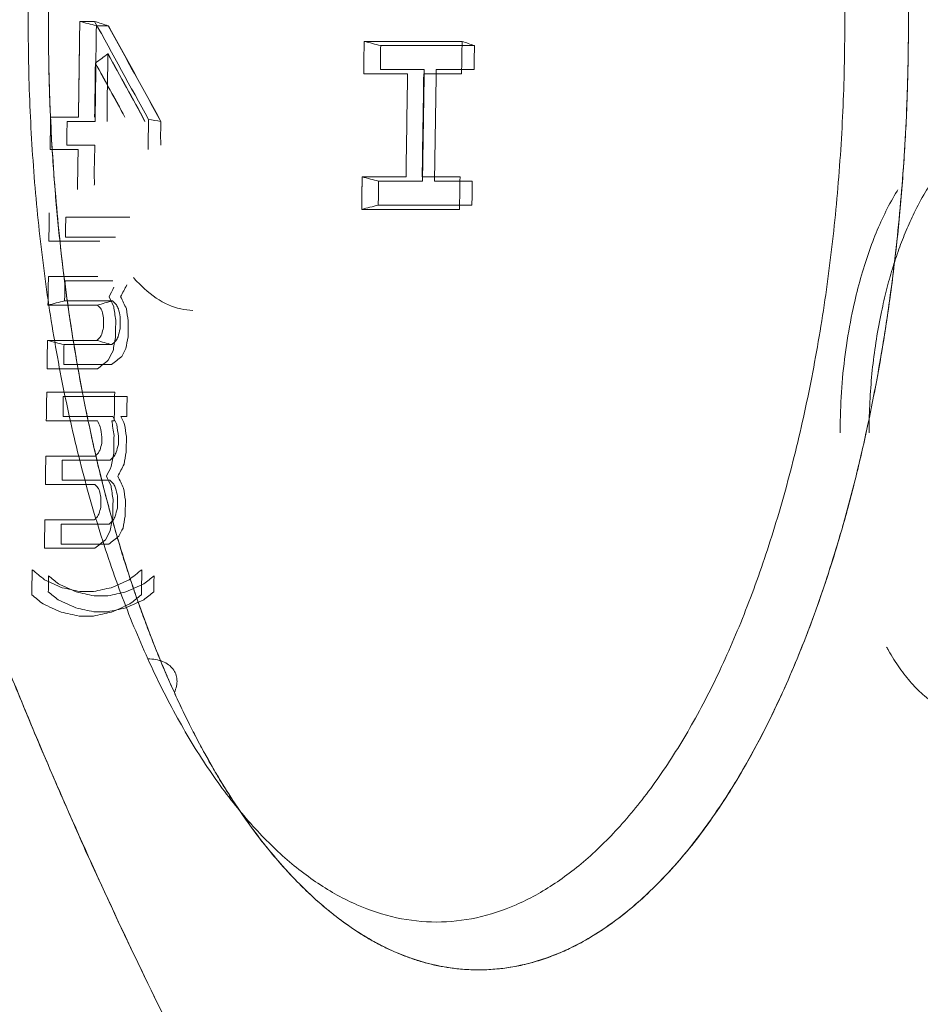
# Model space of a CAD drawing. Header units: millimetres. Extents: x -10 to 594, y 0 to 420.
# Tile 375 of 656: x 203.805 to 204.163, y 279.615 to 280.007. Entities that reach past the tile are written whole.
import ezdxf

# ---------------------------------------------------------------- set-up
doc = ezdxf.new("R2010")
doc.units = ezdxf.units.MM
doc.layers.add('1', color=7, linetype='Continuous', true_color=0xffffff)

msp = doc.modelspace()

# ---------------------------------------------------------------- linework, layer by layer
at = {"layer": '1', "color": 155, "linetype": 'Continuous', "lineweight": 18}
for points, knots in [([(203.87674, 278.47357), (203.79781, 278.47341), (203.64099, 278.50646), (203.34149, 278.70034), (203.01215, 279.17146), (202.74375, 280.01789), (202.64785, 281.01625), (202.74375, 282.01461), (203.01215, 282.86104), (203.34149, 283.33215), (203.64099, 283.52603), (203.79781, 283.55909), (203.87674, 283.55892)], [0, 0, 0, 0, 0.0625, 0.125, 0.25, 0.375, 0.5, 0.625, 0.75, 0.875, 0.9375, 1, 1, 1, 1]), ([(203.87674, 283.55892), (203.79781, 283.55909), (203.64099, 283.52603), (203.34149, 283.33215), (203.01215, 282.86104), (202.74375, 282.01461), (202.64785, 281.01625), (202.74375, 280.01789), (203.01215, 279.17146), (203.34149, 278.70034), (203.64099, 278.50646), (203.79781, 278.47341), (203.87674, 278.47357)], [0, 0, 0, 0, 0.0625, 0.125, 0.25, 0.375, 0.5, 0.625, 0.75, 0.875, 0.9375, 1, 1, 1, 1]), ([(203.89065, 278.4889), (203.81225, 278.48873), (203.6565, 278.52159), (203.35905, 278.7143), (203.032, 279.18258), (202.76552, 280.0239), (202.67033, 281.01625), (202.76552, 282.00859), (203.032, 282.84992), (203.35905, 283.31819), (203.6565, 283.51091), (203.81225, 283.54376), (203.89065, 283.54359)], [0, 0, 0, 0, 0.0625, 0.125, 0.25, 0.375, 0.5, 0.625, 0.75, 0.875, 0.9375, 1, 1, 1, 1]), ([(203.89065, 283.54359), (203.81225, 283.54376), (203.6565, 283.51091), (203.35905, 283.31819), (203.032, 282.84992), (202.76552, 282.00859), (202.67033, 281.01625), (202.76552, 280.0239), (203.032, 279.18258), (203.35905, 278.7143), (203.6565, 278.52159), (203.81225, 278.48873), (203.89065, 278.4889)], [0, 0, 0, 0, 0.0625, 0.125, 0.25, 0.375, 0.5, 0.625, 0.75, 0.875, 0.9375, 1, 1, 1, 1]), ([(203.9277, 283.34978), (203.85515, 283.34994), (203.71099, 283.3196), (203.43567, 283.14166), (203.13328, 282.7093), (202.88785, 281.93249), (202.80052, 281.01625), (202.88785, 280.1), (203.13328, 279.32319), (203.43567, 278.89083), (203.71099, 278.71289), (203.85515, 278.68255), (203.9277, 278.68271)], [0, 0, 0, 0, 0.0625, 0.125, 0.25, 0.375, 0.5, 0.625, 0.75, 0.875, 0.9375, 1, 1, 1, 1]), ([(203.9277, 278.68271), (203.85515, 278.68255), (203.71099, 278.71289), (203.43567, 278.89083), (203.13328, 279.32319), (202.88785, 280.1), (202.80052, 281.01625), (202.88785, 281.93249), (203.13328, 282.7093), (203.43567, 283.14166), (203.71099, 283.3196), (203.85515, 283.34994), (203.9277, 283.34978)], [0, 0, 0, 0, 0.0625, 0.125, 0.25, 0.375, 0.5, 0.625, 0.75, 0.875, 0.9375, 1, 1, 1, 1]), ([(204.40352, 278.79375), (204.33394, 278.7936), (204.19588, 278.82249), (203.93276, 278.99196), (203.64432, 279.40375), (203.41025, 280.1436), (203.32698, 281.01625), (203.41025, 281.88889), (203.64432, 282.62874), (203.93276, 283.04053), (204.19588, 283.21), (204.33394, 283.23889), (204.40352, 283.23875)], [0, 0, 0, 0, 0.0625, 0.125, 0.25, 0.375, 0.5, 0.625, 0.75, 0.875, 0.9375, 1, 1, 1, 1]), ([(204.40352, 283.23875), (204.40271, 283.23875), (204.40107, 283.23875), (204.39862, 283.23873), (204.39617, 283.23871), (204.39372, 283.23867), (204.39127, 283.23862), (204.38882, 283.23856), (204.38637, 283.23849), (204.38392, 283.23841), (204.38148, 283.23831), (204.37903, 283.2382), (204.37658, 283.23808), (204.37414, 283.23795), (204.37169, 283.23781), (204.36925, 283.23765), (204.36681, 283.23748), (204.36437, 283.2373), (204.36193, 283.23711), (204.35949, 283.23691), (204.35705, 283.23669), (204.35461, 283.23646), (204.35217, 283.23622), (204.34973, 283.23597), (204.34729, 283.23571), (204.34486, 283.23543), (204.34242, 283.23515), (204.33999, 283.23485), (204.33755, 283.23453), (204.33512, 283.23421), (204.33269, 283.23388), (204.33026, 283.23353), (204.32782, 283.23317), (204.32539, 283.2328), (204.32296, 283.23242), (204.32053, 283.23202), (204.31811, 283.23161), (204.31568, 283.2312), (204.31325, 283.23076), (204.31082, 283.23032), (204.3084, 283.22987), (204.30597, 283.2294), (204.30355, 283.22892), (204.30113, 283.22843), (204.2987, 283.22793), (204.29628, 283.22741), (204.29386, 283.22689), (204.29144, 283.22635), (204.28902, 283.2258), (204.2866, 283.22524), (204.28418, 283.22466), (204.28176, 283.22408), (204.27934, 283.22348), (204.27692, 283.22287), (204.27451, 283.22225), (204.27209, 283.22161), (204.26968, 283.22097), (204.26726, 283.22031), (204.26485, 283.21964), (204.26243, 283.21896), (204.26002, 283.21827), (204.25761, 283.21756), (204.2552, 283.21684), (204.25279, 283.21611), (204.25038, 283.21537), (204.24797, 283.21462), (204.24556, 283.21385), (204.24315, 283.21308), (204.24074, 283.21229), (204.23834, 283.21149), (204.23593, 283.21067), (204.23352, 283.20985), (204.23112, 283.20901), (204.22871, 283.20816), (204.22631, 283.2073), (204.22391, 283.20643), (204.2215, 283.20555), (204.2191, 283.20465), (204.2167, 283.20374), (204.2143, 283.20282), (204.2119, 283.20189), (204.2095, 283.20094), (204.2071, 283.19999), (204.2047, 283.19902), (204.2023, 283.19804), (204.1999, 283.19705), (204.18479, 283.19072), (204.15713, 283.17787), (204.1173, 283.15582), (204.07802, 283.13051), (204.03929, 283.10193), (203.99797, 283.06746), (203.95432, 283.02621), (203.90866, 282.97716), (203.86414, 282.9233), (203.82084, 282.86476), (203.77892, 282.80184), (203.73854, 282.73473), (203.69979, 282.66355), (203.6627, 282.5884), (203.62734, 282.50947), (203.59381, 282.42691), (203.56215, 282.34083), (203.52913, 282.2415), (203.49572, 282.1281), (203.46318, 281.99979), (203.43707, 281.87842), (203.41636, 281.76547), (203.40009, 281.66198), (203.38623, 281.55674), (203.37481, 281.44998), (203.36586, 281.34218), (203.35944, 281.23381), (203.35559, 281.12513), (203.35431, 281.01625), (203.35559, 280.90737), (203.35944, 280.79869), (203.36586, 280.69032), (203.37481, 280.58252), (203.38623, 280.47576), (203.40009, 280.37052), (203.41635, 280.26703), (203.435, 280.16536), (203.45597, 280.06574), (203.47923, 279.96839), (203.50473, 279.87344), (203.53242, 279.78108), (203.56215, 279.69166), (203.5938, 279.60559), (203.62734, 279.52303), (203.66269, 279.44409), (203.69978, 279.36894), (203.73854, 279.29777), (203.77891, 279.23066), (203.82084, 279.16773), (203.86414, 279.1092), (203.90865, 279.05534), (203.95432, 279.00629), (204.00109, 278.96208), (204.04887, 278.92281), (204.09755, 278.8886), (204.14711, 278.8595), (204.18209, 278.84287), (204.20193, 278.8346), (204.20637, 278.83279), (204.2108, 278.83103), (204.21523, 278.8293), (204.21967, 278.82762), (204.22411, 278.82598), (204.22855, 278.82438), (204.233, 278.82282), (204.23744, 278.8213), (204.24189, 278.81982), (204.24634, 278.81838), (204.25079, 278.81698), (204.25525, 278.81563), (204.2597, 278.81431), (204.26416, 278.81304), (204.26862, 278.8118), (204.27309, 278.81061), (204.27755, 278.80946), (204.28202, 278.80834), (204.28649, 278.80727), (204.29096, 278.80624), (204.29543, 278.80525), (204.29991, 278.8043), (204.30439, 278.8034), (204.30887, 278.80253), (204.31335, 278.8017), (204.31784, 278.80092), (204.32233, 278.80017), (204.32682, 278.79947), (204.33131, 278.79881), (204.33581, 278.79818), (204.3403, 278.7976), (204.3448, 278.79706), (204.34931, 278.79656), (204.35381, 278.7961), (204.35832, 278.79568), (204.36283, 278.7953), (204.36734, 278.79497), (204.37185, 278.79467), (204.37637, 278.79442), (204.38089, 278.7942), (204.38541, 278.79403), (204.38994, 278.79389), (204.39446, 278.7938), (204.39899, 278.79375), (204.40201, 278.79375), (204.40352, 278.79375)], [0, 0, 0, 0, 0.000746, 0.001492, 0.002237, 0.002983, 0.003728, 0.004473, 0.005218, 0.005962, 0.006707, 0.007451, 0.008195, 0.008939, 0.009683, 0.010427, 0.01117, 0.011913, 0.012657, 0.0134, 0.014143, 0.014885, 0.015628, 0.016371, 0.017113, 0.017855, 0.018598, 0.01934, 0.020082, 0.020824, 0.021566, 0.022307, 0.023049, 0.023791, 0.024532, 0.025274, 0.026015, 0.026757, 0.027498, 0.028239, 0.02898, 0.029722, 0.030463, 0.031204, 0.031945, 0.032686, 0.033427, 0.034168, 0.034909, 0.03565, 0.036391, 0.037132, 0.037874, 0.038615, 0.039356, 0.040097, 0.040838, 0.041579, 0.04232, 0.043062, 0.043803, 0.044545, 0.045286, 0.046027, 0.046769, 0.047511, 0.048252, 0.048994, 0.049736, 0.050478, 0.05122, 0.051962, 0.052705, 0.053447, 0.054189, 0.054932, 0.055675, 0.056418, 0.057161, 0.057904, 0.058647, 0.05939, 0.060134, 0.060878, 0.061621, 0.062365, 0.06311, 0.075698, 0.088229, 0.100725, 0.113207, 0.125697, 0.14129, 0.156857, 0.172441, 0.188081, 0.20372, 0.219302, 0.234867, 0.250452, 0.266047, 0.281627, 0.297231, 0.312895, 0.333766, 0.354549, 0.375329, 0.390906, 0.406468, 0.422052, 0.437697, 0.453344, 0.468917, 0.484456, 0.499999, 0.515541, 0.531079, 0.546652, 0.5623, 0.577944, 0.593528, 0.60909, 0.624668, 0.640257, 0.655835, 0.67144, 0.687107, 0.70277, 0.718373, 0.733954, 0.74955, 0.765134, 0.780698, 0.796281, 0.811921, 0.82756, 0.843143, 0.858711, 0.874306, 0.889914, 0.905519, 0.921164, 0.93689, 0.938265, 0.93964, 0.941013, 0.942387, 0.94376, 0.945132, 0.946504, 0.947876, 0.949247, 0.950618, 0.951989, 0.953359, 0.954729, 0.956099, 0.957469, 0.958839, 0.960208, 0.961578, 0.962947, 0.964317, 0.965686, 0.967055, 0.968425, 0.969794, 0.971164, 0.972534, 0.973903, 0.975274, 0.976644, 0.978014, 0.979385, 0.980756, 0.982128, 0.9835, 0.984872, 0.986244, 0.987618, 0.988991, 0.990365, 0.99174, 0.993115, 0.994491, 0.995867, 0.997244, 0.998622, 1, 1, 1, 1]), ([(202.76809, 280.07225), (202.76809, 280.07221), (202.82711, 279.77385), (203.00111, 279.22631), (203.32199, 278.7692), (203.61389, 278.58108), (203.76668, 278.54901), (203.84357, 278.54917)], [0, 0, 0, 0, 0.000042, 0.333361, 0.666681, 0.833341, 1, 1, 1, 1]), ([(203.82876, 280.00671), (203.82868, 280.00008), (203.82851, 279.98738), (203.82834, 279.97468), (203.82826, 279.96861)], [0, 0, 0, 0, 0.522333, 1, 1, 1, 1]), ([(203.85611, 279.96768), (203.85254, 279.97418), (203.8454, 279.98719), (203.83825, 280.0002), (203.83467, 280.00671)], [0, 0, 0, 0, 0.500099, 1, 1, 1, 1]), ([(203.98088, 279.99877), (203.97439, 279.99877), (203.9614, 279.99877), (203.94842, 279.99877), (203.94192, 279.99877)], [0, 0, 0, 0, 0.500085, 1, 1, 1, 1]), ([(203.83968, 279.96691), (203.83968, 279.96714), (203.83969, 279.96765), (203.8397, 279.96851), (203.8397, 279.96955), (203.8397, 279.97076), (203.8397, 279.97215), (203.8397, 279.97372), (203.8397, 279.97539), (203.83971, 279.97709), (203.83973, 279.97876), (203.83975, 279.98084), (203.8398, 279.98364), (203.83987, 279.9872), (203.83995, 279.99072), (203.83999, 279.99297), (203.84, 279.9939)], [0, 0, 0, 0, 0.025266, 0.057107, 0.095524, 0.140518, 0.192089, 0.250238, 0.314366, 0.377424, 0.439414, 0.50034, 0.608673, 0.750242, 0.897031, 1, 1, 1, 1]), ([(203.9485, 279.99707), (203.95471, 279.99707), (203.96715, 279.99707), (203.97958, 279.99707), (203.9858, 279.99707)], [0, 0, 0, 0, 0.499567, 1, 1, 1, 1]), ([(203.9858, 279.99707), (203.97959, 279.99707), (203.96716, 279.99707), (203.95473, 279.99707), (203.9485, 279.99707)], [0, 0, 0, 0, 0.499566, 1, 1, 1, 1]), ([(203.83498, 279.99014), (203.83698, 279.98647), (203.8409, 279.97929), (203.84481, 279.97211), (203.84672, 279.96861)], [0, 0, 0, 0, 0.511627, 1, 1, 1, 1]), ([(203.8238, 279.96691), (203.8238, 279.9668), (203.82379, 279.96657), (203.82378, 279.96618), (203.82376, 279.9657), (203.82373, 279.96514), (203.8237, 279.96453), (203.82367, 279.9639), (203.82365, 279.96329), (203.82363, 279.96272), (203.82362, 279.96197), (203.82362, 279.96099), (203.82363, 279.95993), (203.82365, 279.95903), (203.82367, 279.95837), (203.82367, 279.95783), (203.82367, 279.95752), (203.82367, 279.95738)], [0, 0, 0, 0, 0.032718, 0.07404, 0.123983, 0.182554, 0.249759, 0.31711, 0.381177, 0.441981, 0.499549, 0.617168, 0.749569, 0.832115, 0.901358, 0.957312, 1, 1, 1, 1]), ([(203.86098, 279.95738), (203.86098, 279.95746), (203.86099, 279.95765), (203.86098, 279.95795), (203.86098, 279.95832), (203.86097, 279.95875), (203.86096, 279.95924), (203.86095, 279.95979), (203.86093, 279.96038), (203.86093, 279.96098), (203.86093, 279.96157), (203.86094, 279.9623), (203.86096, 279.96329), (203.861, 279.96455), (203.86105, 279.96579), (203.86106, 279.96658), (203.86107, 279.96691)], [0, 0, 0, 0, 0.025294, 0.057173, 0.09565, 0.14073, 0.192418, 0.250716, 0.314703, 0.377719, 0.439795, 0.50096, 0.608199, 0.750626, 0.89658, 1, 1, 1, 1]), ([(204.14283, 279.84292), (204.14283, 279.8442), (204.14286, 279.84925), (204.1432, 279.85806), (204.14416, 279.86926), (204.14566, 279.88033), (204.14756, 279.89056), (204.14972, 279.89987), (204.15203, 279.90821), (204.15464, 279.9161), (204.15753, 279.92355), (204.16098, 279.93118), (204.16506, 279.93876), (204.16984, 279.94599), (204.17497, 279.95225), (204.17895, 279.95609), (204.18155, 279.95825), (204.18267, 279.95912), (204.18378, 279.95995), (204.1849, 279.96073), (204.18602, 279.96146), (204.18715, 279.96214), (204.18827, 279.96277), (204.1894, 279.96335), (204.19052, 279.96389), (204.19165, 279.96438), (204.19278, 279.96482), (204.19392, 279.96521), (204.19505, 279.96555), (204.19619, 279.96585), (204.19733, 279.96609), (204.19847, 279.96629), (204.19961, 279.96644), (204.20075, 279.96654), (204.2019, 279.9666), (204.20266, 279.96659), (204.20304, 279.96659)], [0, 0, 0, 0, 0.019494, 0.076887, 0.134369, 0.192515, 0.251876, 0.301305, 0.350215, 0.398898, 0.447651, 0.49677, 0.559538, 0.622316, 0.685716, 0.750336, 0.763203, 0.776002, 0.788737, 0.801413, 0.814034, 0.826605, 0.839131, 0.851615, 0.864064, 0.876481, 0.888872, 0.901241, 0.913593, 0.925934, 0.938267, 0.950598, 0.962932, 0.975274, 0.987628, 1, 1, 1, 1]), ([(203.83478, 279.95738), (203.83478, 279.95721), (203.83477, 279.95682), (203.83476, 279.95616), (203.83473, 279.95537), (203.8347, 279.95444), (203.83467, 279.95342), (203.83463, 279.95237), (203.8346, 279.95136), (203.83458, 279.95039), (203.83456, 279.94914), (203.83455, 279.94751), (203.83455, 279.94575), (203.83456, 279.94425), (203.83457, 279.94315), (203.83457, 279.94226), (203.83456, 279.94173), (203.83456, 279.94151)], [0, 0, 0, 0, 0.032596, 0.073867, 0.123818, 0.182452, 0.249771, 0.316931, 0.380958, 0.441861, 0.499648, 0.616989, 0.749707, 0.832098, 0.901274, 0.957239, 1, 1, 1, 1]), ([(203.94112, 279.9448), (203.94109, 279.94264), (203.94102, 279.93833), (203.94096, 279.93402), (203.94093, 279.93187)], [0, 0, 0, 0, 0.500013, 1, 1, 1, 1]), ([(204.15423, 279.93965), (204.15413, 279.93949), (204.1525, 279.93682), (204.14951, 279.93135), (204.14557, 279.92264), (204.14208, 279.91326), (204.13902, 279.90318), (204.13615, 279.8914), (204.13369, 279.87796), (204.13194, 279.86292), (204.13136, 279.85117), (204.1313, 279.8445), (204.1313, 279.84292)], [0, 0, 0, 0, 0.007081, 0.116769, 0.223674, 0.329832, 0.436236, 0.543877, 0.684299, 0.821381, 0.957536, 1, 1, 1, 1]), ([(203.82327, 279.92881), (203.82327, 279.92872), (203.82326, 279.92853), (203.82325, 279.9282), (203.82323, 279.9278), (203.82321, 279.92734), (203.82318, 279.92677), (203.82315, 279.92614), (203.82313, 279.92548), (203.82311, 279.92474), (203.82311, 279.92387), (203.82313, 279.92281), (203.82315, 279.9218), (203.82315, 279.92113), (203.82315, 279.92087)], [0, 0, 0, 0, 0.032703, 0.074019, 0.123964, 0.182548, 0.249776, 0.338785, 0.422025, 0.49956, 0.617102, 0.749577, 0.90133, 1, 1, 1, 1]), ([(203.84866, 279.92881), (203.84562, 279.92881), (203.83716, 279.92881), (203.82869, 279.92881), (203.82327, 279.92881)], [0, 0, 0, 0, 0.359375, 1, 1, 1, 1]), ([(203.82315, 279.92087), (203.82858, 279.92087), (203.83519, 279.92087), (203.8418, 279.92087), (203.84299, 279.92087)], [0, 0, 0, 0, 0.82, 1, 1, 1, 1]), ([(203.8229, 279.90341), (203.8229, 279.90333), (203.8229, 279.90314), (203.82289, 279.90282), (203.82287, 279.90242), (203.82285, 279.90195), (203.82282, 279.90139), (203.82279, 279.90076), (203.82277, 279.9001), (203.82276, 279.89939), (203.82276, 279.89851), (203.82276, 279.89746), (203.82276, 279.89641), (203.82275, 279.89575), (203.82275, 279.89547)], [0, 0, 0, 0, 0.030722, 0.071056, 0.121015, 0.180605, 0.249829, 0.334148, 0.417389, 0.499607, 0.603322, 0.749644, 0.894678, 1, 1, 1, 1]), ([(203.84194, 279.90341), (203.84102, 279.90341), (203.83467, 279.90341), (203.82832, 279.90341), (203.8229, 279.90341)], [0, 0, 0, 0, 0.145833, 1, 1, 1, 1]), ([(203.85008, 279.90479), (203.85148, 279.90317), (203.85291, 279.9017), (203.8575, 279.8975), (203.86077, 279.89532), (203.86729, 279.89247), (203.87053, 279.89173), (203.87378, 279.89167)], [0, 0, 0, 0, 0.191779, 0.191779, 0.604875, 0.604875, 1, 1, 1, 1]), ([(203.84179, 279.89547), (203.83846, 279.89547), (203.83212, 279.89547), (203.82577, 279.89547), (203.82275, 279.89547)], [0, 0, 0, 0, 0.523663, 1, 1, 1, 1]), ([(203.82275, 279.89547), (203.82818, 279.89547), (203.83453, 279.89547), (203.84088, 279.89547), (203.84179, 279.89547)], [0, 0, 0, 0, 0.855985, 1, 1, 1, 1]), ([(203.81612, 279.89377), (203.81943, 279.89377), (203.82599, 279.89377), (203.83255, 279.89377), (203.83579, 279.89377)], [0, 0, 0, 0, 0.504718, 1, 1, 1, 1]), ([(203.83559, 279.87971), (203.83234, 279.87971), (203.82579, 279.87971), (203.81923, 279.87971), (203.81592, 279.87971)], [0, 0, 0, 0, 0.495281, 1, 1, 1, 1]), ([(203.8225, 279.87801), (203.8225, 279.87784), (203.82249, 279.87745), (203.82247, 279.87679), (203.82245, 279.87592), (203.82242, 279.87499), (203.8224, 279.874), (203.82239, 279.87306), (203.8224, 279.87199), (203.82241, 279.87099), (203.82241, 279.87032), (203.82241, 279.87007)], [0, 0, 0, 0, 0.064371, 0.147542, 0.24952, 0.39237, 0.499295, 0.622516, 0.749494, 0.90455, 1, 1, 1, 1]), ([(203.82249, 279.87801), (203.82552, 279.87801), (203.83186, 279.87801), (203.83821, 279.87801), (203.84153, 279.87801)], [0, 0, 0, 0, 0.47654, 1, 1, 1, 1]), ([(203.84153, 279.87801), (203.84062, 279.87801), (203.83427, 279.87801), (203.82793, 279.87801), (203.8225, 279.87801)], [0, 0, 0, 0, 0.144222, 1, 1, 1, 1]), ([(203.82241, 279.87007), (203.82783, 279.87007), (203.83417, 279.87007), (203.84052, 279.87007), (203.84144, 279.87007)], [0, 0, 0, 0, 0.854167, 1, 1, 1, 1]), ([(203.84759, 279.85737), (203.84455, 279.85737), (203.83609, 279.85737), (203.82764, 279.85737), (203.82222, 279.85737)], [0, 0, 0, 0, 0.359375, 1, 1, 1, 1]), ([(203.8221, 279.84943), (203.82752, 279.84943), (203.83412, 279.84943), (203.84073, 279.84943), (203.84192, 279.84943)], [0, 0, 0, 0, 0.82, 1, 1, 1, 1]), ([(203.84085, 279.83197), (203.83993, 279.83197), (203.83359, 279.83197), (203.82725, 279.83197), (203.82183, 279.83197)], [0, 0, 0, 0, 0.145833, 1, 1, 1, 1]), ([(203.82171, 279.82403), (203.82712, 279.82403), (203.83346, 279.82403), (203.8398, 279.82403), (203.84073, 279.82403)], [0, 0, 0, 0, 0.854167, 1, 1, 1, 1]), ([(203.84045, 279.80657), (203.83952, 279.80657), (203.83318, 279.80657), (203.82685, 279.80657), (203.82143, 279.80657)], [0, 0, 0, 0, 0.145833, 1, 1, 1, 1]), ([(203.82131, 279.79863), (203.82672, 279.79863), (203.83306, 279.79863), (203.83939, 279.79863), (203.84032, 279.79863)], [0, 0, 0, 0, 0.854167, 1, 1, 1, 1]), ([(203.83998, 279.778), (203.83906, 279.778), (203.83721, 279.778), (203.83536, 279.778), (203.83444, 279.778)], [0, 0, 0, 0, 0.5, 1, 1, 1, 1]), ([(203.83433, 279.77165), (203.83526, 279.77165), (203.83711, 279.77165), (203.83895, 279.77165), (203.83988, 279.77165)], [0, 0, 0, 0, 0.5, 1, 1, 1, 1]), ([(204.14981, 279.7576), (204.15005, 279.75716), (204.15169, 279.75422), (204.15489, 279.74914), (204.15968, 279.74309), (204.16342, 279.73938), (204.16588, 279.73729), (204.16694, 279.73643), (204.16802, 279.73562), (204.16909, 279.73486), (204.17017, 279.73414), (204.17126, 279.73347), (204.17234, 279.73285), (204.17344, 279.73228), (204.17453, 279.73175), (204.17563, 279.73127), (204.17673, 279.73084), (204.17783, 279.73045), (204.17894, 279.73012), (204.18005, 279.72983), (204.18117, 279.72959), (204.18229, 279.72939), (204.18341, 279.72925), (204.18453, 279.72915), (204.18566, 279.72909), (204.18642, 279.7291), (204.18679, 279.7291)], [0, 0, 0, 0, 0.023671, 0.160388, 0.298453, 0.439275, 0.467853, 0.496309, 0.524651, 0.552892, 0.581042, 0.609112, 0.637113, 0.665057, 0.692954, 0.720816, 0.748654, 0.77648, 0.804304, 0.832139, 0.859996, 0.887886, 0.91582, 0.943809, 0.971866, 1, 1, 1, 1]), ([(203.8664, 279.73949), (203.86719, 279.74123), (203.86755, 279.74297), (203.86735, 279.7462), (203.8668, 279.74768), (203.86485, 279.75017), (203.86345, 279.75117), (203.86004, 279.75255), (203.85802, 279.75292), (203.85584, 279.75295)], [0, 0, 0, 0, 0.25, 0.25, 0.5, 0.5, 0.75, 0.75, 1, 1, 1, 1]), ([(203.85584, 279.75295), (203.85802, 279.75292), (203.86004, 279.75255), (203.86345, 279.75117), (203.86485, 279.75017), (203.8668, 279.74768), (203.86735, 279.7462), (203.86755, 279.74297), (203.86719, 279.74123), (203.8664, 279.73949)], [0, 0, 0, 0, 0.25, 0.25, 0.5, 0.5, 0.75, 0.75, 1, 1, 1, 1])]:
    msp.add_open_spline(points, degree=3, knots=knots, dxfattribs=at)
for points, degree in [([(203.8664, 279.73949), (203.84234, 279.79248), (203.81629, 279.93097), (203.81629, 280.08089), (203.84233, 280.21941), (203.89045, 280.32543), (203.95333, 280.38282), (204.0214, 280.38283), (204.08429, 280.32547), (204.10836, 280.27245)], 2), ([(204.10836, 280.27245), (204.1044, 280.28117), (204.09609, 280.29775), (204.08259, 280.31982), (204.06816, 280.33886), (204.05296, 280.3547), (204.03713, 280.36718), (204.02081, 280.37618), (204.00418, 280.38162), (203.98738, 280.38343), (203.97058, 280.38162), (203.95395, 280.37618), (203.93764, 280.36718), (203.9218, 280.3547), (203.9066, 280.33886), (203.89218, 280.31982), (203.87867, 280.29775), (203.86621, 280.27288), (203.85491, 280.24543), (203.8449, 280.21568), (203.83625, 280.1839), (203.82906, 280.15042), (203.82339, 280.11554), (203.81931, 280.07961), (203.81684, 280.04296), (203.81601, 280.00597), (203.81684, 279.96897), (203.81931, 279.93233), (203.82339, 279.89639), (203.82906, 279.86152), (203.83625, 279.82803), (203.8449, 279.79626), (203.85491, 279.7665), (203.86244, 279.74821), (203.8664, 279.73949)], 3), ([(203.85584, 279.75295), (203.85208, 279.76123), (203.84493, 279.77861), (203.83542, 279.80686), (203.82721, 279.83702), (203.82038, 279.86882), (203.815, 279.90193), (203.81112, 279.93605), (203.80878, 279.97084), (203.808, 280.00597), (203.80878, 280.04109), (203.81112, 280.07588), (203.815, 280.11), (203.82038, 280.14312), (203.82721, 280.17491), (203.83542, 280.20508), (203.84493, 280.23333), (203.85565, 280.25939), (203.86748, 280.283), (203.88031, 280.30396), (203.894, 280.32204), (203.90844, 280.33707), (203.92347, 280.34892), (203.93896, 280.35747), (203.95476, 280.36263), (203.9707, 280.36436), (203.98665, 280.36263), (204.00245, 280.35747), (204.01793, 280.34892), (204.03297, 280.33707), (204.0474, 280.32204), (204.0611, 280.30396), (204.07392, 280.283), (204.08181, 280.26726), (204.08557, 280.25898)], 3), ([(203.8664, 279.73949), (203.87036, 279.73077), (203.87867, 279.71418), (203.89218, 279.69212), (203.9066, 279.67307), (203.9218, 279.65723), (203.93764, 279.64475), (203.95395, 279.63575), (203.97058, 279.63032), (203.98738, 279.6285), (204.00418, 279.63032), (204.02081, 279.63575), (204.03713, 279.64475), (204.05296, 279.65723), (204.06816, 279.67307), (204.08259, 279.69212), (204.09609, 279.71418), (204.10856, 279.73906), (204.11985, 279.7665), (204.12987, 279.79626), (204.13851, 279.82803), (204.1457, 279.86152), (204.15137, 279.89639), (204.15545, 279.93233), (204.15792, 279.96897), (204.15875, 280.00597), (204.15792, 280.04296), (204.15545, 280.07961), (204.15137, 280.11554), (204.1457, 280.15042), (204.13851, 280.1839), (204.12987, 280.21568), (204.11985, 280.24543), (204.11232, 280.26373), (204.10836, 280.27245)], 3), ([(204.10836, 280.27245), (204.13242, 280.21945), (204.15847, 280.08097), (204.15848, 279.93104), (204.13243, 279.79252), (204.08431, 279.6865), (204.02143, 279.62911), (203.95337, 279.6291), (203.89047, 279.68647), (203.8664, 279.73949)], 2), ([(204.08557, 280.25898), (204.08933, 280.2507), (204.09648, 280.23333), (204.10599, 280.20508), (204.1142, 280.17491), (204.12102, 280.14312), (204.1264, 280.11), (204.13028, 280.07588), (204.13263, 280.04109), (204.13341, 280.00597), (204.13263, 279.97084), (204.13028, 279.93605), (204.1264, 279.90193), (204.12102, 279.86882), (204.1142, 279.83702), (204.10599, 279.80686), (204.09648, 279.77861), (204.08575, 279.75255), (204.07392, 279.72893), (204.0611, 279.70798), (204.0474, 279.6899), (204.03297, 279.67486), (204.01793, 279.66301), (204.00245, 279.65446), (203.98665, 279.6493), (203.9707, 279.64758), (203.95476, 279.6493), (203.93896, 279.65446), (203.92347, 279.66301), (203.90844, 279.67486), (203.894, 279.6899), (203.88031, 279.70798), (203.86748, 279.72893), (203.8596, 279.74467), (203.85584, 279.75295)], 3), ([(203.82826, 279.96861), (203.82843, 279.98131), (203.8286, 279.99401), (203.82876, 280.00671)], 3), ([(203.83536, 280.00501), (203.83316, 280.00558), (203.83096, 280.00614), (203.82876, 280.00671)], 3), ([(203.82876, 280.00671), (203.83074, 280.00671), (203.83271, 280.00671), (203.83468, 280.00671)], 3), ([(203.83467, 280.00671), (203.83648, 280.00612), (203.83829, 280.00554), (203.8401, 280.00495)], 3), ([(203.83468, 280.00671), (203.84183, 279.9937), (203.84897, 279.98069), (203.85611, 279.96768)], 3), ([(203.83484, 279.96691), (203.83502, 279.97961), (203.83519, 279.99231), (203.83536, 280.00501)], 3), ([(203.83538, 280.00501), (203.83521, 279.99231), (203.83504, 279.97961), (203.83487, 279.96691)], 3), ([(203.84015, 280.00501), (203.83856, 280.00501), (203.83697, 280.00501), (203.83538, 280.00501)], 3), ([(203.8401, 280.00495), (203.84708, 279.99226), (203.85406, 279.97956), (203.86103, 279.96686)], 3), ([(203.86107, 279.96691), (203.8541, 279.97961), (203.84713, 279.99231), (203.84015, 280.00501)], 3), ([(203.94174, 279.98584), (203.9418, 279.99015), (203.94186, 279.99446), (203.94192, 279.99877)], 3), ([(203.94192, 279.99877), (203.94412, 279.9982), (203.94631, 279.99764), (203.9485, 279.99707)], 3), ([(203.94192, 279.99877), (203.95491, 279.99877), (203.9679, 279.99877), (203.98088, 279.99877)], 3), ([(203.98088, 279.99877), (203.98082, 279.99446), (203.98076, 279.99015), (203.98069, 279.98584)], 3), ([(203.9858, 279.99707), (203.98416, 279.99764), (203.98252, 279.9982), (203.98088, 279.99877)], 3), ([(203.83999, 279.99385), (203.83832, 279.99261), (203.83665, 279.99138), (203.83498, 279.99014)], 3), ([(203.85471, 279.96686), (203.84981, 279.97586), (203.8449, 279.98485), (203.83999, 279.99385)], 3), ([(203.84, 279.9939), (203.84491, 279.9849), (203.84982, 279.9759), (203.85472, 279.96691)], 3), ([(203.9485, 279.99707), (203.94846, 279.9939), (203.94842, 279.99072), (203.94838, 279.98755)], 3), ([(203.98567, 279.98755), (203.98571, 279.99072), (203.98576, 279.9939), (203.9858, 279.99707)], 3), ([(203.83498, 279.99014), (203.83488, 279.98297), (203.83479, 279.97579), (203.83469, 279.96861)], 3), ([(203.84673, 279.96861), (203.84281, 279.97579), (203.8389, 279.98297), (203.83498, 279.99014)], 3), ([(203.95919, 279.98584), (203.95338, 279.98584), (203.94756, 279.98584), (203.94174, 279.98584)], 3), ([(203.94838, 279.98755), (203.9542, 279.98755), (203.96002, 279.98755), (203.96583, 279.98755)], 3), ([(203.95857, 279.9448), (203.95878, 279.95848), (203.95899, 279.97216), (203.95919, 279.98584)], 3), ([(203.96562, 279.98584), (203.96542, 279.97216), (203.96521, 279.95848), (203.965, 279.9448)], 3), ([(203.96583, 279.98755), (203.96561, 279.97273), (203.96537, 279.95791), (203.96513, 279.9431)], 3), ([(203.98069, 279.98584), (203.97567, 279.98584), (203.97064, 279.98584), (203.96562, 279.98584)], 3), ([(203.96989, 279.9431), (203.97013, 279.95791), (203.97037, 279.97273), (203.9706, 279.98755)], 3), ([(203.9706, 279.98755), (203.97562, 279.98755), (203.98065, 279.98755), (203.98567, 279.98755)], 3), ([(203.81698, 279.95568), (203.81703, 279.95999), (203.81709, 279.9643), (203.81715, 279.96861)], 3), ([(203.81715, 279.96861), (203.82085, 279.96861), (203.82456, 279.96861), (203.82826, 279.96861)], 3), ([(203.83487, 279.96691), (203.83118, 279.96691), (203.82749, 279.96691), (203.8238, 279.96691)], 3), ([(203.85611, 279.96768), (203.85606, 279.96368), (203.856, 279.95968), (203.85595, 279.95568)], 3), ([(203.86103, 279.96686), (203.85939, 279.96713), (203.85775, 279.96741), (203.85611, 279.96768)], 3), ([(203.82809, 279.95568), (203.82439, 279.95568), (203.82068, 279.95568), (203.81698, 279.95568)], 3), ([(203.82367, 279.95738), (203.82737, 279.95738), (203.83108, 279.95738), (203.83478, 279.95738)], 3), ([(203.82787, 279.93981), (203.82795, 279.9451), (203.82802, 279.95039), (203.82809, 279.95568)], 3), ([(203.94093, 279.93187), (203.94099, 279.93618), (203.94106, 279.94049), (203.94112, 279.9448)], 3), ([(203.94768, 279.9431), (203.9455, 279.94366), (203.94331, 279.94423), (203.94112, 279.9448)], 3), ([(203.94112, 279.9448), (203.94694, 279.9448), (203.95276, 279.9448), (203.95857, 279.9448)], 3), ([(203.94753, 279.93357), (203.94758, 279.93675), (203.94763, 279.93992), (203.94768, 279.9431)], 3), ([(203.94768, 279.9431), (203.94763, 279.93992), (203.94758, 279.93675), (203.94753, 279.93357)], 3), ([(203.96513, 279.9431), (203.95932, 279.9431), (203.9535, 279.9431), (203.94768, 279.9431)], 3), ([(203.965, 279.9448), (203.97002, 279.9448), (203.97504, 279.9448), (203.98006, 279.9448)], 3), ([(203.98496, 279.9431), (203.97994, 279.9431), (203.97491, 279.9431), (203.96989, 279.9431)], 3), ([(203.98006, 279.9448), (203.97999, 279.94049), (203.97993, 279.93618), (203.97986, 279.93187)], 3), ([(203.9848, 279.93357), (203.98485, 279.93675), (203.98491, 279.93992), (203.98496, 279.9431)], 3), ([(203.94093, 279.93187), (203.94313, 279.93244), (203.94533, 279.933), (203.94753, 279.93357)], 3), ([(203.97986, 279.93187), (203.96688, 279.93187), (203.95391, 279.93187), (203.94093, 279.93187)], 3), ([(203.94753, 279.93357), (203.95375, 279.93357), (203.96617, 279.93357), (203.97859, 279.93357), (203.9848, 279.93357)], 3), ([(203.81648, 279.91917), (203.81653, 279.92295), (203.81658, 279.92673), (203.81663, 279.93051)], 3), ([(203.83681, 279.91917), (203.83003, 279.91917), (203.82325, 279.91917), (203.81648, 279.91917)], 3), ([(203.81612, 279.89377), (203.81617, 279.89755), (203.81623, 279.90133), (203.81628, 279.90511)], 3), ([(203.81628, 279.90511), (203.82284, 279.90511), (203.8294, 279.90511), (203.83596, 279.90511)], 3), ([(203.84237, 279.90089), (203.84171, 279.89961), (203.84106, 279.89833), (203.8404, 279.89706)], 3), ([(203.84502, 279.89706), (203.84584, 279.89865), (203.84666, 279.90023), (203.84747, 279.90182)], 3), ([(204.10709, 279.26365), (204.08917, 279.28046), (204.05385, 279.31675), (204.00266, 279.37894), (203.9535, 279.4486), (203.90658, 279.52541), (203.86212, 279.60902), (203.82033, 279.69905), (203.78139, 279.79509), (203.75745, 279.86283), (203.74602, 279.89755)], 3), ([(203.74602, 279.89755), (203.81505, 279.68796), (203.99892, 279.36514), (204.10709, 279.26365)], 2), ([(203.82275, 279.89547), (203.82054, 279.8949), (203.81833, 279.89434), (203.81612, 279.89377)], 3), ([(203.83579, 279.89377), (203.83779, 279.89434), (203.83979, 279.8949), (203.84179, 279.89547)], 3), ([(203.8404, 279.89706), (203.84102, 279.89578), (203.84164, 279.8945), (203.84226, 279.89323)], 3), ([(203.84179, 279.89547), (203.84232, 279.89494), (203.84286, 279.89441), (203.84339, 279.89388)], 3), ([(203.84733, 279.8923), (203.84656, 279.89388), (203.84579, 279.89547), (203.84502, 279.89706)], 3), ([(203.83579, 279.89377), (203.82924, 279.89377), (203.82268, 279.89377), (203.81612, 279.89377)], 3), ([(203.83707, 279.89248), (203.83665, 279.89291), (203.83622, 279.89334), (203.83579, 279.89377)], 3), ([(203.83765, 279.89127), (203.83746, 279.89167), (203.83727, 279.89208), (203.83707, 279.89248)], 3), ([(203.84226, 279.89323), (203.84253, 279.89142), (203.84281, 279.88962), (203.84308, 279.88781)], 3), ([(203.84339, 279.89388), (203.84364, 279.89335), (203.8439, 279.89282), (203.84416, 279.8923)], 3), ([(203.84416, 279.8923), (203.84441, 279.89124), (203.84465, 279.89018), (203.8449, 279.88912)], 3), ([(203.84805, 279.88753), (203.84781, 279.88912), (203.84757, 279.89071), (203.84733, 279.8923)], 3), ([(203.83826, 279.88871), (203.83806, 279.88957), (203.83786, 279.89042), (203.83765, 279.89127)], 3), ([(203.8382, 279.88477), (203.83822, 279.88608), (203.83824, 279.8874), (203.83826, 279.88871)], 3), ([(203.84308, 279.88781), (203.84305, 279.88551), (203.84301, 279.88321), (203.84298, 279.8809)], 3), ([(203.8449, 279.88912), (203.84488, 279.88753), (203.84486, 279.88595), (203.84483, 279.88436)], 3), ([(203.83752, 279.8822), (203.83775, 279.88306), (203.83797, 279.88391), (203.8382, 279.88477)], 3), ([(203.84483, 279.88436), (203.84455, 279.8833), (203.84427, 279.88224), (203.84399, 279.88118)], 3), ([(203.84796, 279.88118), (203.84799, 279.8833), (203.84802, 279.88542), (203.84805, 279.88753)], 3), ([(203.83559, 279.87971), (203.83603, 279.88014), (203.83647, 279.88057), (203.83691, 279.881)], 3), ([(203.83691, 279.881), (203.83711, 279.8814), (203.83732, 279.8818), (203.83752, 279.8822)], 3), ([(203.84298, 279.8809), (203.84265, 279.8791), (203.84233, 279.87729), (203.842, 279.87549)], 3), ([(203.84399, 279.88118), (203.84372, 279.88065), (203.84345, 279.88012), (203.84317, 279.8796)], 3), ([(203.84709, 279.87642), (203.84738, 279.87801), (203.84767, 279.8796), (203.84796, 279.88118)], 3), ([(203.81576, 279.86837), (203.81581, 279.87215), (203.81587, 279.87593), (203.81592, 279.87971)], 3), ([(203.81592, 279.87971), (203.81811, 279.87914), (203.8203, 279.87857), (203.82249, 279.87801)], 3), ([(203.81592, 279.87971), (203.82248, 279.87971), (203.82903, 279.87971), (203.83559, 279.87971)], 3), ([(203.84153, 279.87801), (203.83955, 279.87857), (203.83757, 279.87914), (203.83559, 279.87971)], 3), ([(203.84317, 279.8796), (203.84263, 279.87907), (203.84208, 279.87854), (203.84153, 279.87801)], 3), ([(203.84546, 279.87325), (203.846, 279.8743), (203.84655, 279.87536), (203.84709, 279.87642)], 3), ([(203.842, 279.87549), (203.84137, 279.87425), (203.84073, 279.87302), (203.8401, 279.87179)], 3), ([(203.84144, 279.87007), (203.84278, 279.87113), (203.84412, 279.87219), (203.84546, 279.87325)], 3), ([(203.83578, 279.86837), (203.82911, 279.86837), (203.82243, 279.86837), (203.81576, 279.86837)], 3), ([(203.8401, 279.87179), (203.83866, 279.87065), (203.83722, 279.86951), (203.83578, 279.86837)], 3), ([(203.81546, 279.84773), (203.81552, 279.85151), (203.81557, 279.85529), (203.81563, 279.85907)], 3), ([(203.81563, 279.85907), (203.82464, 279.85907), (203.83365, 279.85907), (203.84266, 279.85907)], 3), ([(203.82222, 279.85737), (203.82218, 279.85472), (203.82214, 279.85208), (203.8221, 279.84943)], 3), ([(203.84266, 279.85907), (203.8426, 279.85529), (203.84255, 279.85151), (203.84249, 279.84773)], 3), ([(203.84747, 279.84943), (203.84751, 279.85208), (203.84755, 279.85472), (203.84759, 279.85737)], 3), ([(203.84192, 279.84943), (203.84243, 279.84837), (203.84294, 279.84732), (203.84345, 279.84626)], 3), ([(203.84509, 279.84943), (203.84588, 279.84943), (203.84667, 279.84943), (203.84747, 279.84943)], 3), ([(203.84662, 279.84626), (203.84611, 279.84732), (203.8456, 279.84837), (203.84509, 279.84943)], 3), ([(203.83577, 279.84773), (203.829, 279.84773), (203.82223, 279.84773), (203.81546, 279.84773)], 3), ([(203.83693, 279.84533), (203.83655, 279.84613), (203.83616, 279.84693), (203.83577, 279.84773)], 3), ([(203.83756, 279.84121), (203.83735, 279.84258), (203.83714, 279.84396), (203.83693, 279.84533)], 3), ([(203.8415, 279.84773), (203.8418, 279.84575), (203.8421, 279.84376), (203.8424, 279.84178)], 3), ([(203.84249, 279.84773), (203.84216, 279.84773), (203.84183, 279.84773), (203.8415, 279.84773)], 3), ([(203.84345, 279.84626), (203.84369, 279.84467), (203.84393, 279.84308), (203.84417, 279.8415)], 3), ([(203.84734, 279.8415), (203.8471, 279.84308), (203.84686, 279.84467), (203.84662, 279.84626)], 3), ([(203.83752, 279.83873), (203.83753, 279.83956), (203.83754, 279.84039), (203.83756, 279.84121)], 3), ([(203.8424, 279.84178), (203.84236, 279.83947), (203.84233, 279.83717), (203.84229, 279.83486)], 3), ([(203.84417, 279.8415), (203.84416, 279.84044), (203.84414, 279.83938), (203.84412, 279.83832)], 3), ([(203.84724, 279.83515), (203.84728, 279.83726), (203.84731, 279.83938), (203.84734, 279.8415)], 3), ([(203.83684, 279.83617), (203.83707, 279.83702), (203.83729, 279.83788), (203.83752, 279.83873)], 3), ([(203.84412, 279.83832), (203.84384, 279.83726), (203.84356, 279.8362), (203.84328, 279.83515)], 3), ([(203.81509, 279.82233), (203.81514, 279.82611), (203.8152, 279.82989), (203.81525, 279.83367)], 3), ([(203.81525, 279.83367), (203.82181, 279.83367), (203.82836, 279.83367), (203.83491, 279.83367)], 3), ([(203.83491, 279.83367), (203.83535, 279.8341), (203.83579, 279.83453), (203.83622, 279.83497)], 3), ([(203.83622, 279.83497), (203.83643, 279.83537), (203.83664, 279.83577), (203.83684, 279.83617)], 3), ([(203.84246, 279.83356), (203.84193, 279.83303), (203.84139, 279.8325), (203.84085, 279.83197)], 3), ([(203.84229, 279.83486), (203.84197, 279.83306), (203.84164, 279.83126), (203.84131, 279.82945)], 3), ([(203.84328, 279.83515), (203.84301, 279.83462), (203.84273, 279.83409), (203.84246, 279.83356)], 3), ([(203.84637, 279.83038), (203.84666, 279.83197), (203.84695, 279.83356), (203.84724, 279.83515)], 3), ([(203.82183, 279.83197), (203.82179, 279.82932), (203.82175, 279.82668), (203.82171, 279.82403)], 3), ([(203.84131, 279.82945), (203.84066, 279.82817), (203.84, 279.8269), (203.83934, 279.82562)], 3), ([(203.84392, 279.82562), (203.84474, 279.82721), (203.84556, 279.8288), (203.84637, 279.83038)], 3), ([(203.83934, 279.82562), (203.83996, 279.82434), (203.84058, 279.82307), (203.8412, 279.82179)], 3), ([(203.84622, 279.82086), (203.84546, 279.82245), (203.84469, 279.82403), (203.84392, 279.82562)], 3), ([(203.83474, 279.82233), (203.82819, 279.82233), (203.82164, 279.82233), (203.81509, 279.82233)], 3), ([(203.83601, 279.82104), (203.83559, 279.82147), (203.83517, 279.8219), (203.83474, 279.82233)], 3), ([(203.83659, 279.81984), (203.8364, 279.82024), (203.83621, 279.82064), (203.83601, 279.82104)], 3), ([(203.84073, 279.82403), (203.84125, 279.8235), (203.84177, 279.82297), (203.84229, 279.82245)], 3), ([(203.8412, 279.82179), (203.84147, 279.81999), (203.84174, 279.81818), (203.84201, 279.81638)], 3), ([(203.84229, 279.82245), (203.84254, 279.82192), (203.8428, 279.82139), (203.84305, 279.82086)], 3), ([(203.83719, 279.81727), (203.83699, 279.81813), (203.83679, 279.81898), (203.83659, 279.81984)], 3), ([(203.83713, 279.81333), (203.83715, 279.81464), (203.83717, 279.81596), (203.83719, 279.81727)], 3), ([(203.84305, 279.82086), (203.8433, 279.8198), (203.84355, 279.81874), (203.84379, 279.81768)], 3), ([(203.84379, 279.81768), (203.84377, 279.8161), (203.84374, 279.81451), (203.84372, 279.81292)], 3), ([(203.84694, 279.8161), (203.8467, 279.81768), (203.84646, 279.81927), (203.84622, 279.82086)], 3), ([(203.83646, 279.81077), (203.83668, 279.81162), (203.83691, 279.81248), (203.83713, 279.81333)], 3), ([(203.84201, 279.81638), (203.84198, 279.81407), (203.84194, 279.81177), (203.84191, 279.80946)], 3), ([(203.84684, 279.80975), (203.84687, 279.81186), (203.8469, 279.81398), (203.84694, 279.8161)], 3), ([(203.83453, 279.80827), (203.83496, 279.8087), (203.8354, 279.80913), (203.83584, 279.80957)], 3), ([(203.83584, 279.80957), (203.83604, 279.80997), (203.83625, 279.81037), (203.83646, 279.81077)], 3), ([(203.84191, 279.80946), (203.84158, 279.80766), (203.84125, 279.80586), (203.84092, 279.80405)], 3), ([(203.84287, 279.80975), (203.8426, 279.80922), (203.84233, 279.80869), (203.84206, 279.80816)], 3), ([(203.84372, 279.81292), (203.84344, 279.81186), (203.84316, 279.8108), (203.84287, 279.80975)], 3), ([(203.84597, 279.80498), (203.84626, 279.80657), (203.84655, 279.80816), (203.84684, 279.80975)], 3), ([(203.8147, 279.79693), (203.81476, 279.80071), (203.81482, 279.80449), (203.81488, 279.80827)], 3), ([(203.81488, 279.80827), (203.82143, 279.80827), (203.82798, 279.80827), (203.83453, 279.80827)], 3), ([(203.82143, 279.80657), (203.82139, 279.80392), (203.82135, 279.80128), (203.82131, 279.79863)], 3), ([(203.84206, 279.80816), (203.84152, 279.80763), (203.84098, 279.8071), (203.84045, 279.80657)], 3), ([(203.84092, 279.80405), (203.84029, 279.80282), (203.83965, 279.80158), (203.83902, 279.80035)], 3), ([(203.84032, 279.79863), (203.84166, 279.79969), (203.84299, 279.80075), (203.84433, 279.80181)], 3), ([(203.84433, 279.80181), (203.84488, 279.80287), (203.84542, 279.80392), (203.84597, 279.80498)], 3), ([(203.83902, 279.80035), (203.83758, 279.79921), (203.83614, 279.79807), (203.8347, 279.79693)], 3), ([(203.8347, 279.79693), (203.82804, 279.79693), (203.82137, 279.79693), (203.8147, 279.79693)], 3), ([(203.80967, 279.77842), (203.80972, 279.78176), (203.80977, 279.78509), (203.80982, 279.78843)], 3), ([(203.80982, 279.78843), (203.81148, 279.78708), (203.81314, 279.78574), (203.81479, 279.78439)], 3), ([(203.81635, 279.78593), (203.81632, 279.78382), (203.81628, 279.7817), (203.81625, 279.77958)], 3), ([(203.82026, 279.78276), (203.81896, 279.78382), (203.81765, 279.78487), (203.81635, 279.78593)], 3), ([(203.84836, 279.78439), (203.85006, 279.78574), (203.85176, 279.78708), (203.85346, 279.78843)], 3), ([(203.85346, 279.78843), (203.85341, 279.78509), (203.85335, 279.78176), (203.8533, 279.77842)], 3), ([(203.85833, 279.78593), (203.85699, 279.78487), (203.85565, 279.78382), (203.85431, 279.78276)], 3), ([(203.85822, 279.77958), (203.85826, 279.7817), (203.85829, 279.78382), (203.85833, 279.78593)], 3), ([(203.81479, 279.78439), (203.81712, 279.78335), (203.81944, 279.78231), (203.82177, 279.78126)], 3), ([(203.82734, 279.77958), (203.82498, 279.78064), (203.82262, 279.7817), (203.82026, 279.78276)], 3), ([(203.84129, 279.78126), (203.84365, 279.78231), (203.84601, 279.78335), (203.84836, 279.78439)], 3), ([(203.85431, 279.78276), (203.85192, 279.7817), (203.84953, 279.78064), (203.84713, 279.77958)], 3), ([(203.81416, 279.77477), (203.81267, 279.77599), (203.81117, 279.77721), (203.80967, 279.77842)], 3), ([(203.81625, 279.77958), (203.81755, 279.77852), (203.81885, 279.77747), (203.82016, 279.77641)], 3), ([(203.82177, 279.78126), (203.8241, 279.78074), (203.82644, 279.78022), (203.82878, 279.7797)], 3), ([(203.83444, 279.778), (203.83207, 279.77852), (203.8297, 279.77905), (203.82734, 279.77958)], 3), ([(203.82878, 279.7797), (203.8306, 279.7797), (203.83241, 279.7797), (203.83423, 279.7797)], 3), ([(203.83423, 279.7797), (203.83659, 279.78022), (203.83894, 279.78074), (203.84129, 279.78126)], 3), ([(203.84713, 279.77958), (203.84475, 279.77905), (203.84237, 279.77852), (203.83998, 279.778)], 3), ([(203.8533, 279.77842), (203.85176, 279.77721), (203.85023, 279.77599), (203.84869, 279.77477)], 3), ([(203.85421, 279.77641), (203.85555, 279.77747), (203.85688, 279.77852), (203.85822, 279.77958)], 3), ([(203.82135, 279.77155), (203.81895, 279.77263), (203.81656, 279.7737), (203.81416, 279.77477)], 3), ([(203.82016, 279.77641), (203.82252, 279.77535), (203.82487, 279.77429), (203.82723, 279.77323)], 3), ([(203.84869, 279.77477), (203.84626, 279.7737), (203.84384, 279.77263), (203.84141, 279.77155)], 3), ([(203.84703, 279.77323), (203.84942, 279.77429), (203.85182, 279.77535), (203.85421, 279.77641)], 3), ([(203.82854, 279.76994), (203.82614, 279.77048), (203.82374, 279.77102), (203.82135, 279.77155)], 3), ([(203.82723, 279.77323), (203.8296, 279.7727), (203.83197, 279.77217), (203.83433, 279.77165)], 3), ([(203.84141, 279.77155), (203.839, 279.77102), (203.83658, 279.77048), (203.83417, 279.76994)], 3), ([(203.83988, 279.77165), (203.84226, 279.77217), (203.84465, 279.7727), (203.84703, 279.77323)], 3), ([(203.83417, 279.76994), (203.83229, 279.76994), (203.83041, 279.76994), (203.82854, 279.76994)], 3)]:
    msp.add_open_spline(points, degree=degree, dxfattribs=at)

doc.saveas('drawing.dxf')
